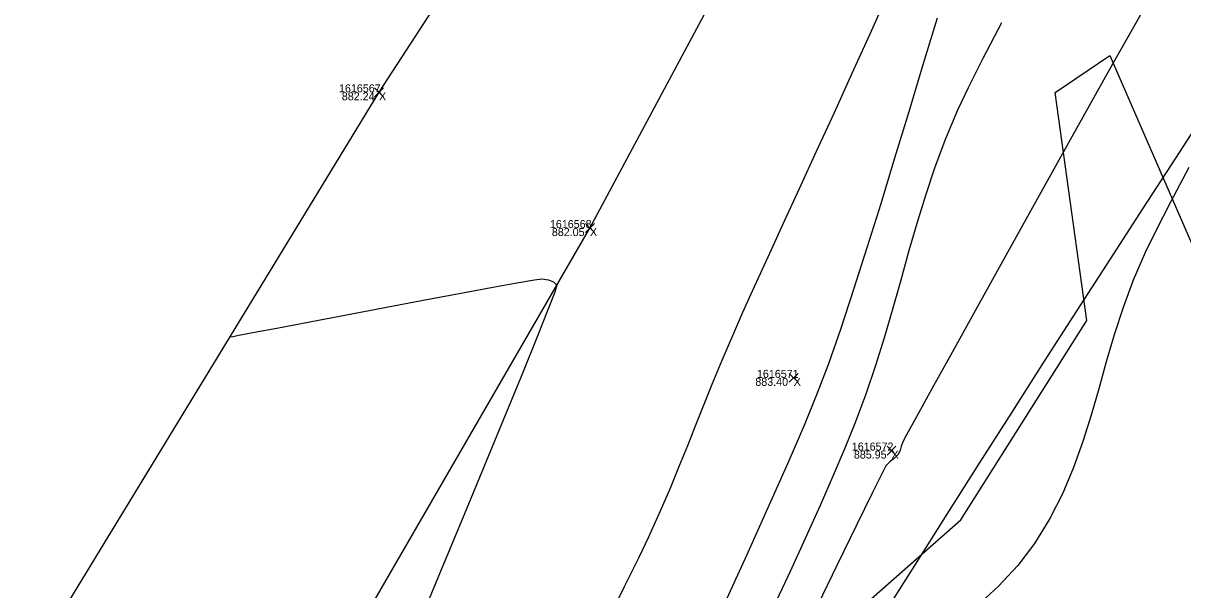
# Model space of a CAD drawing. Extents: x 1957117 to 1971063, y 701601 to 715861.
# Drawn here: x 1963605.4 to 1963656.2, y 707022 to 707046.9 of the extents above; entities that cross this region are included whole.
import ezdxf

# ---------------------------------------------------------------- set-up
doc = ezdxf.new("R2010")
doc.units = 0
for name, color, linetype in [('AP_X_Lights', 7, 'Continuous'), ('DT_X_Break_Line', 7, 'Continuous'), ('DT_X_Contour_Major', 7, 'Continuous'), ('DT_X_Contour_Minor', 7, 'Continuous'), ('DT_X_TIN_Hull', 7, 'Continuous'), ('GE_X_CL_20', 7, 'Continuous'), ('PV_P_Shoulder', 7, 'Continuous'), ('RS_Raster1', 7, 'Continuous'), ('RW_X_Esmt_RR', 7, 'Continuous'), ('SC_Scratch1', 7, 'Continuous'), ('SC_Shading5', 7, 'Continuous'), ('VG_X_Tree_Line_Rt', 7, 'Continuous')]:
    doc.layers.add(name, color=color, linetype=linetype)

msp = doc.modelspace()

# ---------------------------------------------------------------- linework, layer by layer
at = {"layer": 'AP_X_Lights'}
for p, q in [((1963620.817, 707043.635), (1963621.205, 707044.025)), ((1963620.817, 707044.025), (1963621.205, 707043.635)), ((1963630.046, 707037.691), (1963630.434, 707038.081)), ((1963630.046, 707038.081), (1963630.434, 707037.691)), ((1963638.958, 707031.133), (1963639.346, 707031.523)), ((1963638.958, 707031.523), (1963639.346, 707031.133)), ((1963643.236, 707027.949), (1963643.624, 707028.339)), ((1963643.236, 707028.339), (1963643.624, 707027.949))]:
    msp.add_line(p, q, dxfattribs=at)
at = {"layer": 'DT_X_Break_Line'}
msp.add_lwpolyline([(1963549.31, 706900.902), (1963567.723, 706925.142), (1963581.753, 706948.682), (1963589.114, 706971.765), (1963604.241, 706992.933), (1963630.24, 707037.886), (1963653.883, 707082.082), (1963697.483, 707112.719), (1963727.123, 707153.396), (1963737.102, 707174.095), (1963750.986, 707197.42), (1963762.997, 707214.654), (1963786.295, 707233.762), (1963816.245, 707273.278), (1963881.4, 707289.893)], dxfattribs=at)
at = {"layer": 'DT_X_Contour_Major'}
msp.add_lwpolyline([(1963648.24, 707046.868), (1963647.428, 707045.316), (1963646.78, 707044.031), (1963646.319, 707043.052), (1963645.796, 707041.8), (1963645.333, 707040.556), (1963644.917, 707039.317), (1963644.536, 707038.081), (1963644.179, 707036.847), (1963643.832, 707035.611), (1963643.483, 707034.372), (1963643.122, 707033.126), (1963642.734, 707031.873), (1963642.308, 707030.609), (1963641.832, 707029.333), (1963641.395, 707028.254), (1963640.882, 707027.048), (1963640.304, 707025.733), (1963639.672, 707024.328), (1963638.995, 707022.852), (1963638.286, 707021.324)], dxfattribs=at)
msp.add_lwpolyline([(1963648.24, 707046.868), (1963647.428, 707045.316), (1963646.78, 707044.031), (1963646.319, 707043.052), (1963645.796, 707041.8), (1963645.333, 707040.556), (1963644.917, 707039.317), (1963644.536, 707038.081), (1963644.179, 707036.847), (1963643.832, 707035.611), (1963643.483, 707034.372), (1963643.122, 707033.126), (1963642.734, 707031.873), (1963642.308, 707030.609), (1963641.832, 707029.333), (1963641.395, 707028.254), (1963640.882, 707027.048), (1963640.304, 707025.733), (1963639.672, 707024.328), (1963638.995, 707022.852), (1963638.286, 707021.324)], dxfattribs=at)
at = {"layer": 'DT_X_Contour_Minor'}
for points in [[(1963643.236, 707048.08), (1963642.479, 707046.382), (1963641.701, 707044.656), (1963640.916, 707042.933), (1963640.14, 707041.238), (1963639.388, 707039.602), (1963638.675, 707038.051), (1963638.015, 707036.615), (1963637.425, 707035.32), (1963636.919, 707034.196), (1963636.513, 707033.27), (1963636.009, 707032.083), (1963635.578, 707031.038), (1963635.198, 707030.094), (1963634.847, 707029.212), (1963634.504, 707028.351), (1963634.148, 707027.471), (1963633.756, 707026.533), (1963633.307, 707025.496), (1963632.78, 707024.32), (1963632.372, 707023.459), (1963631.741, 707022.171), (1963630.915, 707020.509)], [(1963643.236, 707048.08), (1963642.479, 707046.382), (1963641.701, 707044.656), (1963640.916, 707042.933), (1963640.14, 707041.238), (1963639.388, 707039.602), (1963638.675, 707038.051), (1963638.015, 707036.615), (1963637.425, 707035.32), (1963636.919, 707034.196), (1963636.513, 707033.27), (1963636.009, 707032.083), (1963635.578, 707031.038), (1963635.198, 707030.094), (1963634.847, 707029.212), (1963634.504, 707028.351), (1963634.148, 707027.471), (1963633.756, 707026.533), (1963633.307, 707025.496), (1963632.78, 707024.32), (1963632.372, 707023.459), (1963631.741, 707022.171), (1963630.915, 707020.509)], [(1963654.564, 707047.664), (1963652.914, 707044.72), (1963651.324, 707041.875), (1963649.82, 707039.179), (1963648.43, 707036.678), (1963647.178, 707034.423), (1963646.092, 707032.462), (1963645.198, 707030.844), (1963644.522, 707029.617), (1963644.089, 707028.831), (1963643.928, 707028.533), (1963643.853, 707028.325), (1963643.808, 707028.152), (1963643.711, 707027.962), (1963643.55, 707027.795), (1963643.372, 707027.668), (1963643.187, 707027.482), (1963643.018, 707027.152), (1963642.586, 707026.276), (1963641.918, 707024.911), (1963641.042, 707023.114), (1963639.985, 707020.942)], [(1963654.564, 707047.664), (1963652.914, 707044.72), (1963651.324, 707041.875), (1963649.82, 707039.179), (1963648.43, 707036.678), (1963647.178, 707034.423), (1963646.092, 707032.462), (1963645.198, 707030.844), (1963644.522, 707029.617), (1963644.089, 707028.831), (1963643.928, 707028.533), (1963643.853, 707028.325), (1963643.808, 707028.152), (1963643.711, 707027.962), (1963643.55, 707027.795), (1963643.372, 707027.668), (1963643.187, 707027.482), (1963643.018, 707027.152), (1963642.586, 707026.276), (1963641.918, 707024.911), (1963641.042, 707023.114), (1963639.985, 707020.942)], [(1963645.424, 707047.081), (1963644.805, 707045.037), (1963644.185, 707042.982), (1963643.568, 707040.941), (1963642.957, 707038.944), (1963642.358, 707037.018), (1963641.774, 707035.191), (1963641.209, 707033.49), (1963640.669, 707031.944), (1963640.156, 707030.581), (1963639.639, 707029.321), (1963638.941, 707027.699), (1963638.085, 707025.762), (1963637.092, 707023.556), (1963635.986, 707021.128)], [(1963645.424, 707047.081), (1963644.805, 707045.037), (1963644.185, 707042.982), (1963643.568, 707040.941), (1963642.957, 707038.944), (1963642.358, 707037.018), (1963641.774, 707035.191), (1963641.209, 707033.49), (1963640.669, 707031.944), (1963640.156, 707030.581), (1963639.639, 707029.321), (1963638.941, 707027.699), (1963638.085, 707025.762), (1963637.092, 707023.556), (1963635.986, 707021.128)], [(1963656.438, 707040.536), (1963655.636, 707039.016), (1963654.991, 707037.764), (1963654.526, 707036.816), (1963654.002, 707035.608), (1963653.559, 707034.406), (1963653.174, 707033.213), (1963652.827, 707032.027), (1963652.496, 707030.852), (1963652.162, 707029.688), (1963651.802, 707028.537), (1963651.395, 707027.399), (1963650.921, 707026.276), (1963650.359, 707025.169), (1963649.688, 707024.079), (1963648.953, 707023.117), (1963648.106, 707022.202), (1963647.168, 707021.325)], [(1963656.438, 707040.536), (1963655.636, 707039.016), (1963654.991, 707037.764), (1963654.526, 707036.816), (1963654.002, 707035.608), (1963653.559, 707034.406), (1963653.174, 707033.213), (1963652.827, 707032.027), (1963652.496, 707030.852), (1963652.162, 707029.688), (1963651.802, 707028.537), (1963651.395, 707027.399), (1963650.921, 707026.276), (1963650.359, 707025.169), (1963649.688, 707024.079), (1963648.953, 707023.117), (1963648.106, 707022.202), (1963647.168, 707021.325)], [(1963614.483, 707033.117), (1963614.624, 707033.144), (1963614.955, 707033.206), (1963615.56, 707033.321), (1963616.541, 707033.507), (1963617.985, 707033.783), (1963619.591, 707034.09), (1963621.273, 707034.411), (1963622.945, 707034.728), (1963624.521, 707035.024), (1963625.914, 707035.282), (1963627.039, 707035.486), (1963627.81, 707035.617), (1963628.14, 707035.658), (1963628.423, 707035.617), (1963628.651, 707035.536), (1963628.79, 707035.38), (1963628.697, 707035.083), (1963628.401, 707034.308), (1963627.927, 707033.117), (1963627.301, 707031.568), (1963626.547, 707029.722), (1963625.69, 707027.637), (1963624.754, 707025.375), (1963623.765, 707022.993), (1963622.747, 707020.553)], [(1963614.483, 707033.117), (1963614.624, 707033.144), (1963614.955, 707033.206), (1963615.56, 707033.321), (1963616.541, 707033.507), (1963617.985, 707033.783), (1963619.591, 707034.09), (1963621.273, 707034.411), (1963622.945, 707034.728), (1963624.521, 707035.024), (1963625.914, 707035.282), (1963627.039, 707035.486), (1963627.81, 707035.617), (1963628.14, 707035.658), (1963628.423, 707035.617), (1963628.651, 707035.536), (1963628.79, 707035.38), (1963628.697, 707035.083), (1963628.401, 707034.308), (1963627.927, 707033.117), (1963627.301, 707031.568), (1963626.547, 707029.722), (1963625.69, 707027.637), (1963624.754, 707025.375), (1963623.765, 707022.993), (1963622.747, 707020.553)]]:
    msp.add_lwpolyline(points, dxfattribs=at)
at = {"layer": 'DT_X_TIN_Hull'}
msp.add_lwpolyline([(1963703.286, 707168.809), (1963648.079, 707085.514), (1963621.011, 707043.83), (1963593.877, 706999.304), (1963589.114, 706971.765), (1963567.723, 706925.142), (1963549.31, 706900.902), (1963528.347, 706884.461), (1963517.147, 706862.571), (1963523.867, 706855.857), (1963523.011, 706853.339), (1963521.692, 706850.009), (1963519.369, 706846.113), (1963518.594, 706843.545), (1963516.406, 706840.496), (1963508.17, 706822.684), (1963495.509, 706817.37), (1963480.654, 706774.214)], dxfattribs=at)
at = {"layer": 'GE_X_CL_20'}
msp.add_arc((1965275.353, 705991.399), 1909.859, 144.852303, 166.495347, dxfattribs=at)
at = {"layer": 'RW_X_Esmt_RR'}
for radius, end in [(1929.859, 154.913686), (1879.859, 166.495347)]:
    msp.add_arc((1965275.353, 705991.399), radius, 144.852303, end, dxfattribs=at)
at = {"layer": 'SC_Shading5'}
for points in [[(1963589.678, 706586.994), (1963626.625, 706689.548), (1963651.76, 706746.832), (1963668.09, 706778.596), (1963682.768, 706805.402), (1963734.424, 706911.594), (1963826.849, 707116.717), (1963877.258, 707215.645), (1963964.981, 707354.472), (1964070.526, 707509.355), (1964132.574, 707601.994), (1964163.9, 707642.169), (1964191.2, 707685.167), (1964278.98, 707807.131), (1964326.11, 707874.364), (1964396.427, 707968.962), (1964508.519, 708133.679), (1964655.588, 708336.552), (1964745.319, 708429.172), (1964840.327, 708522.317), (1964988.178, 708660.245), (1965089.796, 708739.041), (1965251.743, 708835.216), (1965415.807, 708922.048), (1965866.2, 709149.38), (1966173.543, 709294.131), (1966283.627, 709338.196), (1966534.003, 709419.214), (1966689.084, 709471.266), (1967008.468, 709641.817), (1967166.677, 709750.124), (1967422.113, 709931.083), (1967818.707, 710198.831), (1968187.021, 710459.852), (1968360.589, 710592.493), (1968496.543, 710707.847), (1968606.427, 710809.378), (1968733.391, 710937.091), (1968807.28, 711025.4), (1968843.008, 711077.094), (1968863.233, 711106.099), (1968909.747, 711171.311), (1968974.133, 711279.559), (1969130.932, 711546.915), (1969247.433, 711744.686), (1969402.714, 712016.424), (1969505.287, 712191.789), (1969666.311, 712460.805), (1969771.586, 712639.896), (1969880.058, 712820.917), (1969964.994, 712955.706), (1969990.005, 713000.084), (1970030.065, 713068.479)], [(1963609.915, 706579.703), (1963646.615, 706681.572), (1963671.193, 706737.585), (1963687.092, 706768.511), (1963701.884, 706795.526), (1963753.906, 706902.469), (1963846.249, 707107.41), (1963895.973, 707204.994), (1963982.966, 707342.667), (1964088.35, 707497.312), (1964150.015, 707589.379), (1964181.502, 707629.761), (1964209.024, 707673.109), (1964296.517, 707794.674), (1964343.552, 707861.772), (1964413.958, 707956.489), (1964526.123, 708121.313), (1964672.104, 708322.686), (1964760.576, 708414.006), (1964855.195, 708506.77), (1965002.134, 708643.847), (1965101.925, 708721.226), (1965262.272, 708816.451), (1965425.685, 708902.939), (1965875.63, 709130.044), (1966182.13, 709274.398), (1966290.944, 709317.954), (1966540.737, 709398.785), (1966697.632, 709451.445), (1967019.644, 709623.399), (1967178.971, 709732.471), (1967434.35, 709913.39), (1967830.945, 710181.14), (1968199.774, 710442.525), (1968374.086, 710575.735), (1968510.806, 710691.739), (1968621.36, 710793.889), (1968749.296, 710922.58), (1968824.413, 711012.355), (1968860.678, 711064.827), (1968880.812, 711093.701), (1968927.778, 711159.547), (1968992.655, 711268.62), (1969149.476, 711536.015), (1969266.039, 711733.891), (1969421.336, 712005.657), (1969523.8, 712180.835), (1969684.812, 712449.831), (1969790.084, 712628.917), (1969898.385, 712809.653), (1969983.474, 712944.685), (1970008.657, 712989.367), (1970048.626, 713057.607)]]:
    msp.add_spline(points, degree=3, dxfattribs=at)
at = {"layer": 'VG_X_Tree_Line_Rt'}
msp.add_lwpolyline([(1963573.77, 706983.682), (1963586.97, 706980.515), (1963593.632, 706977.894), (1963601.041, 706983.061), (1963605.103, 706986.528), (1963612.286, 706978.568), (1963617.621, 706964.323), (1963626.613, 706959.62), (1963642.596, 706955.368), (1963650.263, 706957.291), (1963648.963, 706966.769), (1963654.876, 706975.478), (1963659.941, 706988.619), (1963650.585, 706991.177), (1963650.585, 706991.177), (1963650.632, 707011.544), (1963643.617, 707014.813), (1963640.72, 707020.039), (1963646.459, 707025.105), (1963651.969, 707033.835), (1963650.594, 707043.819), (1963652.976, 707045.449), (1963657.236, 707035.654)], dxfattribs=at)

# ---------------------------------------------------------------- texts
at = {"layer": 'PV_P_Shoulder'}
for s, p in [('882.24', (1963619.385, 707043.48)), ('882.05', (1963628.573, 707037.536)), ('883.40', (1963637.474, 707030.978)), ('885.95', (1963641.785, 707027.794))]:
    msp.add_text(s, height=0.35, dxfattribs=at).set_placement(p)
at = {"layer": 'RS_Raster1'}
for s, p in [('1616567', (1963619.261, 707043.83)), ('1616568', (1963628.488, 707037.886)), ('1616571', (1963637.545, 707031.328)), ('1616572', (1963641.694, 707028.144))]:
    msp.add_text(s, height=0.35, dxfattribs=at).set_placement(p)
at = {"layer": 'SC_Scratch1'}
for p in [(1963621.011, 707043.48), (1963630.24, 707037.536), (1963639.152, 707030.978), (1963643.43, 707027.794)]:
    msp.add_text('X', height=0.35, dxfattribs=at).set_placement(p)

doc.saveas('drawing.dxf')
